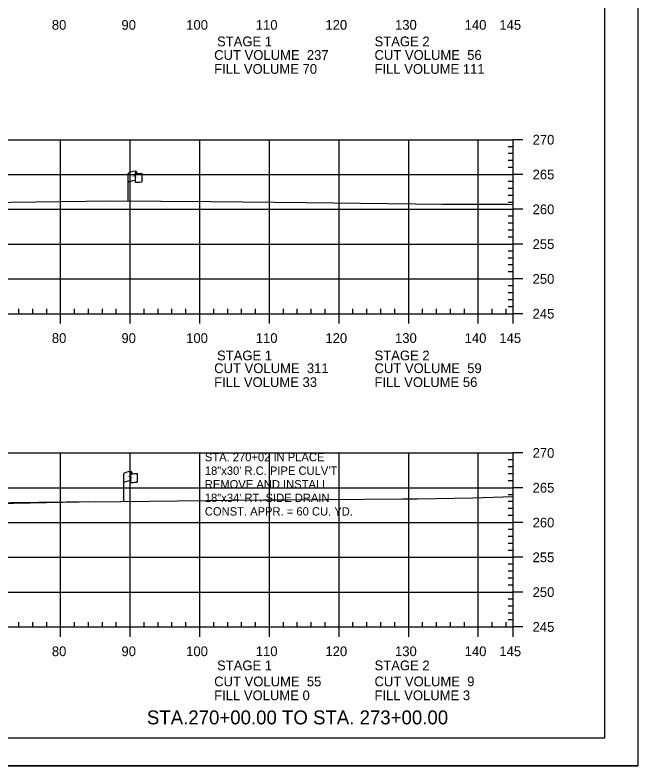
# Model space of a CAD drawing. Extents: x 1365647 to 1367999, y 387113 to 400173.
# Drawn here: x 1365967.5 to 1366057, y 395052.9 to 395160.8 of the extents above; entities that cross this region are included whole.
import ezdxf

# ---------------------------------------------------------------- set-up
doc = ezdxf.new("R2010")
doc.units = 0
for name, color, linetype in [('E_Existing ROW', 7, 'Continuous'), ('R_Axis', 7, 'Continuous'), ('R_Axis Annot', 7, 'Continuous'), ('R_Border', 7, 'Continuous'), ('R_Draft', 7, 'Continuous'), ('R_Drive', 7, 'Continuous'), ('R_Exist Surface', 7, 'Continuous'), ('R_Grid', 7, 'Continuous'), ('R_No Plot', 7, 'Continuous')]:
    doc.layers.add(name, color=color, linetype=linetype)

msp = doc.modelspace()

# ---------------------------------------------------------------- linework, layer by layer
at = {"layer": 'E_Existing ROW'}
for p, q in [((1365983.81, 395134.06), (1365983.81, 395138.01)), ((1365984.8, 395138.11), (1365984.8, 395138.1)), ((1365984.8, 395138.1), (1365984.8, 395136.87)), ((1365984.97, 395138.27), (1365984.97, 395138.03)), ((1365985.74, 395138.07), (1365985.74, 395136.83)), ((1365983.15, 395090.92), (1365983.15, 395094.87)), ((1365984.14, 395094.96), (1365984.14, 395094.95)), ((1365984.14, 395094.95), (1365984.14, 395093.72)), ((1365984.31, 395095.12), (1365984.31, 395094.88)), ((1365985.08, 395094.93), (1365985.08, 395093.69))]:
    msp.add_line(p, q, dxfattribs=at)
for centre, radius, start, end in [((1365984.88, 395138.11), 0.078, 88.6458, 274.2828), ((1365984.89, 395138.27), 0.0783, 263.0712, 93.9564), ((1365984.88, 395136.87), 0.0783, 180, 273.9564), ((1365984.22, 395094.96), 0.078, 88.6458, 274.2828), ((1365984.23, 395095.12), 0.0783, 263.0712, 93.9564), ((1365984.22, 395093.72), 0.0783, 180, 273.9564)]:
    msp.add_arc(centre, radius, start, end, dxfattribs=at)
for centre, major_axis, ratio, start_param, end_param in [((1365985.39, 395138.06), (-1.58, -0.04), 0.19887, 5.030368, 6.283185), ((1365986.1, 395138.17), (-1.23, -0.13), 0.052933, 0.159456, 1.268315), ((1365985.38, 395136.74), (-1.58, -0.04), 0.19887, 5.083035, 6.194897), ((1365986.1, 395136.93), (-1.23, -0.13), 0.052933, 0.159456, 1.268315), ((1365984.73, 395094.91), (-1.58, -0.04), 0.19887, 5.030368, 6.283185), ((1365985.44, 395095.03), (-1.23, -0.13), 0.052933, 0.159456, 1.268315), ((1365984.72, 395093.59), (-1.58, -0.04), 0.19887, 5.083035, 6.194897), ((1365985.44, 395093.79), (-1.23, -0.13), 0.052933, 0.159456, 1.268315)]:
    msp.add_ellipse(centre, major_axis=major_axis, ratio=ratio, start_param=start_param, end_param=end_param, dxfattribs=at)
at = {"layer": 'R_Axis'}
for p, q in [((1366039.09, 395117.88), (1366039.09, 395142.88)), ((1366040.49, 395142.88), (1366039.09, 395142.88)), ((1366039.09, 395141.88), (1366038.39, 395141.88)), ((1366039.09, 395140.88), (1366038.39, 395140.88)), ((1366039.09, 395139.88), (1366038.39, 395139.88)), ((1366039.09, 395138.88), (1366038.39, 395138.88)), ((1366039.09, 395136.88), (1366038.39, 395136.88)), ((1366040.49, 395137.88), (1366039.09, 395137.88)), ((1366039.09, 395135.88), (1366038.39, 395135.88)), ((1366039.09, 395134.88), (1366038.39, 395134.88)), ((1366039.09, 395133.88), (1366038.39, 395133.88)), ((1366040.49, 395132.88), (1366039.09, 395132.88)), ((1366039.09, 395131.88), (1366038.39, 395131.88)), ((1366039.09, 395130.88), (1366038.39, 395130.88)), ((1366039.09, 395129.88), (1366038.39, 395129.88)), ((1366039.09, 395128.88), (1366038.39, 395128.88)), ((1366040.49, 395127.88), (1366039.09, 395127.88)), ((1366039.09, 395126.88), (1366038.39, 395126.88)), ((1366039.09, 395125.88), (1366038.39, 395125.88)), ((1366039.09, 395124.88), (1366038.39, 395124.88)), ((1366039.09, 395123.88), (1366038.39, 395123.88)), ((1366040.49, 395122.88), (1366039.09, 395122.88)), ((1366039.09, 395121.88), (1366038.39, 395121.88)), ((1366039.09, 395120.88), (1366038.39, 395120.88)), ((1366039.09, 395119.88), (1366038.39, 395119.88)), ((1365968.09, 395117.88), (1365968.09, 395118.58)), ((1365970.09, 395117.88), (1365970.09, 395118.58)), ((1365972.09, 395117.88), (1365972.09, 395118.58)), ((1365976.09, 395117.88), (1365976.09, 395118.58)), ((1365978.09, 395117.88), (1365978.09, 395118.58)), ((1365980.09, 395117.88), (1365980.09, 395118.58)), ((1365982.09, 395117.88), (1365982.09, 395118.58)), ((1365986.09, 395117.88), (1365986.09, 395118.58)), ((1365988.09, 395117.88), (1365988.09, 395118.58)), ((1365990.09, 395117.88), (1365990.09, 395118.58)), ((1365992.09, 395117.88), (1365992.09, 395118.58)), ((1365996.09, 395117.88), (1365996.09, 395118.58)), ((1365998.09, 395117.88), (1365998.09, 395118.58)), ((1366000.09, 395117.88), (1366000.09, 395118.58)), ((1366002.09, 395117.88), (1366002.09, 395118.58)), ((1366006.09, 395117.88), (1366006.09, 395118.58)), ((1366008.09, 395117.88), (1366008.09, 395118.58)), ((1366010.09, 395117.88), (1366010.09, 395118.58)), ((1366012.09, 395117.88), (1366012.09, 395118.58)), ((1366016.09, 395117.88), (1366016.09, 395118.58)), ((1366018.09, 395117.88), (1366018.09, 395118.58)), ((1366020.09, 395117.88), (1366020.09, 395118.58)), ((1366022.09, 395117.88), (1366022.09, 395118.58)), ((1366026.09, 395117.88), (1366026.09, 395118.58)), ((1366028.09, 395117.88), (1366028.09, 395118.58)), ((1366030.09, 395117.88), (1366030.09, 395118.58)), ((1366032.09, 395117.88), (1366032.09, 395118.58)), ((1366036.09, 395117.88), (1366036.09, 395118.58)), ((1366038.09, 395117.88), (1366038.09, 395118.58)), ((1366039.09, 395118.88), (1366038.39, 395118.88)), ((1365749.09, 395117.88), (1366039.09, 395117.88)), ((1365974.09, 395116.48), (1365974.09, 395117.88)), ((1365984.09, 395116.48), (1365984.09, 395117.88)), ((1365994.09, 395116.48), (1365994.09, 395117.88)), ((1366004.09, 395116.48), (1366004.09, 395117.88)), ((1366014.09, 395116.48), (1366014.09, 395117.88)), ((1366024.09, 395116.48), (1366024.09, 395117.88)), ((1366034.09, 395116.48), (1366034.09, 395117.88)), ((1366039.09, 395116.48), (1366039.09, 395117.88)), ((1366040.49, 395117.88), (1366039.09, 395117.88)), ((1366039.09, 395072.88), (1366039.09, 395097.88)), ((1366040.49, 395097.88), (1366039.09, 395097.88)), ((1366039.09, 395096.88), (1366038.39, 395096.88)), ((1366039.09, 395095.88), (1366038.39, 395095.88)), ((1366039.09, 395094.88), (1366038.39, 395094.88)), ((1366039.09, 395093.88), (1366038.39, 395093.88)), ((1366040.49, 395092.88), (1366039.09, 395092.88)), ((1366039.09, 395091.88), (1366038.39, 395091.88)), ((1366039.09, 395090.88), (1366038.39, 395090.88)), ((1366039.09, 395089.88), (1366038.39, 395089.88)), ((1366039.09, 395088.88), (1366038.39, 395088.88)), ((1366040.49, 395087.88), (1366039.09, 395087.88)), ((1366039.09, 395086.88), (1366038.39, 395086.88)), ((1366039.09, 395085.88), (1366038.39, 395085.88)), ((1366039.09, 395084.88), (1366038.39, 395084.88)), ((1366039.09, 395083.88), (1366038.39, 395083.88)), ((1366040.49, 395082.88), (1366039.09, 395082.88)), ((1366039.09, 395081.88), (1366038.39, 395081.88)), ((1366039.09, 395080.88), (1366038.39, 395080.88)), ((1366039.09, 395079.88), (1366038.39, 395079.88)), ((1366039.09, 395078.88), (1366038.39, 395078.88)), ((1366040.49, 395077.88), (1366039.09, 395077.88)), ((1366039.09, 395076.88), (1366038.39, 395076.88)), ((1366039.09, 395075.88), (1366038.39, 395075.88)), ((1366039.09, 395074.88), (1366038.39, 395074.88)), ((1365968.09, 395072.88), (1365968.09, 395073.58)), ((1365970.09, 395072.88), (1365970.09, 395073.58)), ((1365972.09, 395072.88), (1365972.09, 395073.58)), ((1365976.09, 395072.88), (1365976.09, 395073.58)), ((1365978.09, 395072.88), (1365978.09, 395073.58)), ((1365980.09, 395072.88), (1365980.09, 395073.58)), ((1365982.09, 395072.88), (1365982.09, 395073.58)), ((1365986.09, 395072.88), (1365986.09, 395073.58)), ((1365988.09, 395072.88), (1365988.09, 395073.58)), ((1365990.09, 395072.88), (1365990.09, 395073.58)), ((1365992.09, 395072.88), (1365992.09, 395073.58)), ((1365996.09, 395072.88), (1365996.09, 395073.58)), ((1365998.09, 395072.88), (1365998.09, 395073.58)), ((1366000.09, 395072.88), (1366000.09, 395073.58)), ((1366002.09, 395072.88), (1366002.09, 395073.58)), ((1366006.09, 395072.88), (1366006.09, 395073.58)), ((1366008.09, 395072.88), (1366008.09, 395073.58)), ((1366010.09, 395072.88), (1366010.09, 395073.58)), ((1366012.09, 395072.88), (1366012.09, 395073.58)), ((1366016.09, 395072.88), (1366016.09, 395073.58)), ((1366018.09, 395072.88), (1366018.09, 395073.58)), ((1366020.09, 395072.88), (1366020.09, 395073.58)), ((1366022.09, 395072.88), (1366022.09, 395073.58)), ((1366026.09, 395072.88), (1366026.09, 395073.58)), ((1366028.09, 395072.88), (1366028.09, 395073.58)), ((1366030.09, 395072.88), (1366030.09, 395073.58)), ((1366032.09, 395072.88), (1366032.09, 395073.58)), ((1366036.09, 395072.88), (1366036.09, 395073.58)), ((1366038.09, 395072.88), (1366038.09, 395073.58)), ((1366039.09, 395073.88), (1366038.39, 395073.88)), ((1365749.09, 395072.88), (1366039.09, 395072.88)), ((1365974.09, 395071.48), (1365974.09, 395072.88)), ((1365984.09, 395071.48), (1365984.09, 395072.88)), ((1365994.09, 395071.48), (1365994.09, 395072.88)), ((1366004.09, 395071.48), (1366004.09, 395072.88)), ((1366014.09, 395071.48), (1366014.09, 395072.88)), ((1366024.09, 395071.48), (1366024.09, 395072.88)), ((1366034.09, 395071.48), (1366034.09, 395072.88)), ((1366039.09, 395071.48), (1366039.09, 395072.88)), ((1366040.49, 395072.88), (1366039.09, 395072.88))]:
    msp.add_line(p, q, dxfattribs=at)
at = {"layer": 'R_Border'}
for q in [(1366052.27, 395262.34), (1365736.09, 395056.88)]:
    msp.add_line((1366052.27, 395056.88), q, dxfattribs=at)
at = {"layer": 'R_Drive'}
msp.add_line((1365938.51, 395090.11), (1365979.09, 395090.89), dxfattribs=at)
at = {"layer": 'R_Exist Surface'}
for points in [[(1365963.33, 395133.85), (1365970.52, 395133.95), (1365981.34, 395134.08), (1365995.73, 395133.98), (1366009.32, 395133.84), (1366028.96, 395133.64), (1366038.39, 395133.6), (1366039.09, 395133.59)], [(1365962.9, 395090.73), (1365974.91, 395090.86), (1365982.76, 395090.91), (1365999.14, 395091.08), (1366003.25, 395091.12), (1366006.8, 395091.16), (1366023.19, 395091.26), (1366025.3, 395091.28), (1366033.29, 395091.43), (1366039.09, 395091.61)]]:
    msp.add_lwpolyline(points, dxfattribs=at)
at = {"layer": 'R_Grid'}
for p, q in [((1365749.09, 395142.88), (1366039.09, 395142.88)), ((1365974.09, 395117.88), (1365974.09, 395142.88)), ((1365984.09, 395117.88), (1365984.09, 395142.88)), ((1365994.09, 395117.88), (1365994.09, 395142.88)), ((1366004.09, 395117.88), (1366004.09, 395142.88)), ((1366014.09, 395117.88), (1366014.09, 395142.88)), ((1366024.09, 395117.88), (1366024.09, 395142.88)), ((1366034.09, 395117.88), (1366034.09, 395142.88)), ((1366039.09, 395117.88), (1366039.09, 395142.88)), ((1365749.09, 395137.88), (1366039.09, 395137.88)), ((1365749.09, 395132.88), (1366039.09, 395132.88)), ((1365749.09, 395127.88), (1366039.09, 395127.88)), ((1365749.09, 395122.88), (1366039.09, 395122.88)), ((1365749.09, 395117.88), (1366039.09, 395117.88)), ((1365749.09, 395097.88), (1366039.09, 395097.88)), ((1365974.09, 395072.88), (1365974.09, 395097.88)), ((1365984.09, 395072.88), (1365984.09, 395097.88)), ((1365994.09, 395072.88), (1365994.09, 395097.88)), ((1366004.09, 395072.88), (1366004.09, 395097.88)), ((1366014.09, 395072.88), (1366014.09, 395097.88)), ((1366024.09, 395072.88), (1366024.09, 395097.88)), ((1366034.09, 395072.88), (1366034.09, 395097.88)), ((1366039.09, 395072.88), (1366039.09, 395097.88)), ((1365749.09, 395092.88), (1366039.09, 395092.88)), ((1365749.09, 395087.88), (1366039.09, 395087.88)), ((1365749.09, 395082.88), (1366039.09, 395082.88)), ((1365749.09, 395077.88), (1366039.09, 395077.88)), ((1365749.09, 395072.88), (1366039.09, 395072.88))]:
    msp.add_line(p, q, dxfattribs=at)
at = {"layer": 'R_No Plot'}
msp.add_line((1365723.69, 395052.91), (1366057.03, 395052.91), dxfattribs=at)
msp.add_lwpolyline([(1365723.69, 395266.24), (1366057.03, 395266.24), (1366057.03, 395052.9), (1365723.69, 395052.9)], close=True, dxfattribs=at)

# ---------------------------------------------------------------- texts
at = {"layer": 'E_Existing ROW'}
for s, height, rotation, p in [('DWB 11-9-07', 0.001, 90, (1365984.97, 395138.03)), ('R ', 0.2, 9.9884, (1365984.33, 395137.52)), (' O', 0.2, 9.9884, (1365984.47, 395137.56)), ('W', 0.2, 351.1788, (1365984.8, 395137.39)), ('DWB 11-9-07', 0.001, 5.0717, (1365985.73, 395136.83)), ('DWB 11-9-07', 0.001, 90, (1365983.81, 395134.06)), ('DWB 11-9-07', 0.001, 90, (1365984.31, 395094.88)), ('R ', 0.2, 9.9884, (1365983.67, 395094.37)), (' O', 0.2, 9.9884, (1365983.81, 395094.42)), ('W', 0.2, 351.1788, (1365984.14, 395094.25)), ('DWB 11-9-07', 0.001, 5.0717, (1365985.07, 395093.69)), ('DWB 11-9-07', 0.001, 90, (1365983.15, 395090.92))]:
    msp.add_text(s, height=height, rotation=rotation, dxfattribs=at).set_placement(p)
at = {"layer": 'R_Axis Annot'}
for s, p in [('80', (1365972.83, 395158.68)), ('90', (1365982.83, 395158.68)), ('100', (1365992.13, 395158.68)), ('110', (1366002.13, 395158.68)), ('120', (1366012.13, 395158.68)), ('130', (1366022.13, 395158.68)), ('140', (1366032.13, 395158.68)), ('145', (1366037.12, 395158.68)), ('STAGE 1', (1365996.56, 395156.3)), ('STAGE 2', (1366019.19, 395156.3)), ('CUT VOLUME  237', (1365996.15, 395154.35)), ('CUT VOLUME  56', (1366019.18, 395154.35)), ('FILL VOLUME 70', (1365996.15, 395152.35)), ('FILL VOLUME 111', (1366019.18, 395152.35)), ('270', (1366041.89, 395142.18)), ('265', (1366041.89, 395137.18)), ('260', (1366041.89, 395132.18)), ('255', (1366041.89, 395127.18)), ('250', (1366041.89, 395122.18)), ('245', (1366041.89, 395117.18)), ('80', (1365972.83, 395113.68)), ('90', (1365982.83, 395113.68)), ('100', (1365992.13, 395113.68)), ('110', (1366002.13, 395113.68)), ('120', (1366012.13, 395113.68)), ('130', (1366022.13, 395113.68)), ('140', (1366032.13, 395113.68)), ('145', (1366037.12, 395113.68)), ('STAGE 1', (1365996.56, 395111.18)), ('STAGE 2', (1366019.19, 395111.18)), ('CUT VOLUME  311', (1365996.15, 395109.35)), ('CUT VOLUME  59', (1366019.18, 395109.35)), ('FILL VOLUME 33', (1365996.15, 395107.35)), ('FILL VOLUME 56', (1366019.18, 395107.35)), ('270', (1366041.89, 395097.18)), ('265', (1366041.89, 395092.18)), ('260', (1366041.89, 395087.18)), ('255', (1366041.89, 395082.18)), ('250', (1366041.89, 395077.18)), ('245', (1366041.89, 395072.18)), ('80', (1365972.83, 395068.68)), ('90', (1365982.83, 395068.68)), ('100', (1365992.13, 395068.68)), ('110', (1366002.13, 395068.68)), ('120', (1366012.13, 395068.68)), ('130', (1366022.13, 395068.68)), ('140', (1366032.13, 395068.68)), ('145', (1366037.12, 395068.68)), ('STAGE 1', (1365996.56, 395066.65)), ('STAGE 2', (1366019.19, 395066.65)), ('CUT VOLUME  55', (1365996.15, 395064.35)), ('CUT VOLUME  9', (1366019.18, 395064.35)), ('FILL VOLUME 0', (1365996.15, 395062.35)), ('FILL VOLUME 3', (1366019.18, 395062.35))]:
    msp.add_text(s, height=1.4, dxfattribs=at).set_placement(p)
at = {"layer": 'R_Draft'}
for s, p in [('STA. 270+02 IN PLACE', (1365994.81, 395096.68)), ('18"x30\' R.C. PIPE CULV\'T.', (1365994.81, 395094.73)), ('REMOVE AND INSTALL ', (1365994.81, 395092.78)), ('18"x34\' RT. SIDE DRAIN', (1365994.81, 395090.83)), ('CONST. APPR. = 60 CU. YD.', (1365994.81, 395088.88))]:
    msp.add_text(s, height=1.2, rotation=360, dxfattribs=at).set_placement(p)
msp.add_text('STA.270+00.00 TO STA. 273+00.00', height=2, dxfattribs=at).set_placement((1365986.49, 395058.88))

doc.saveas('drawing.dxf')
